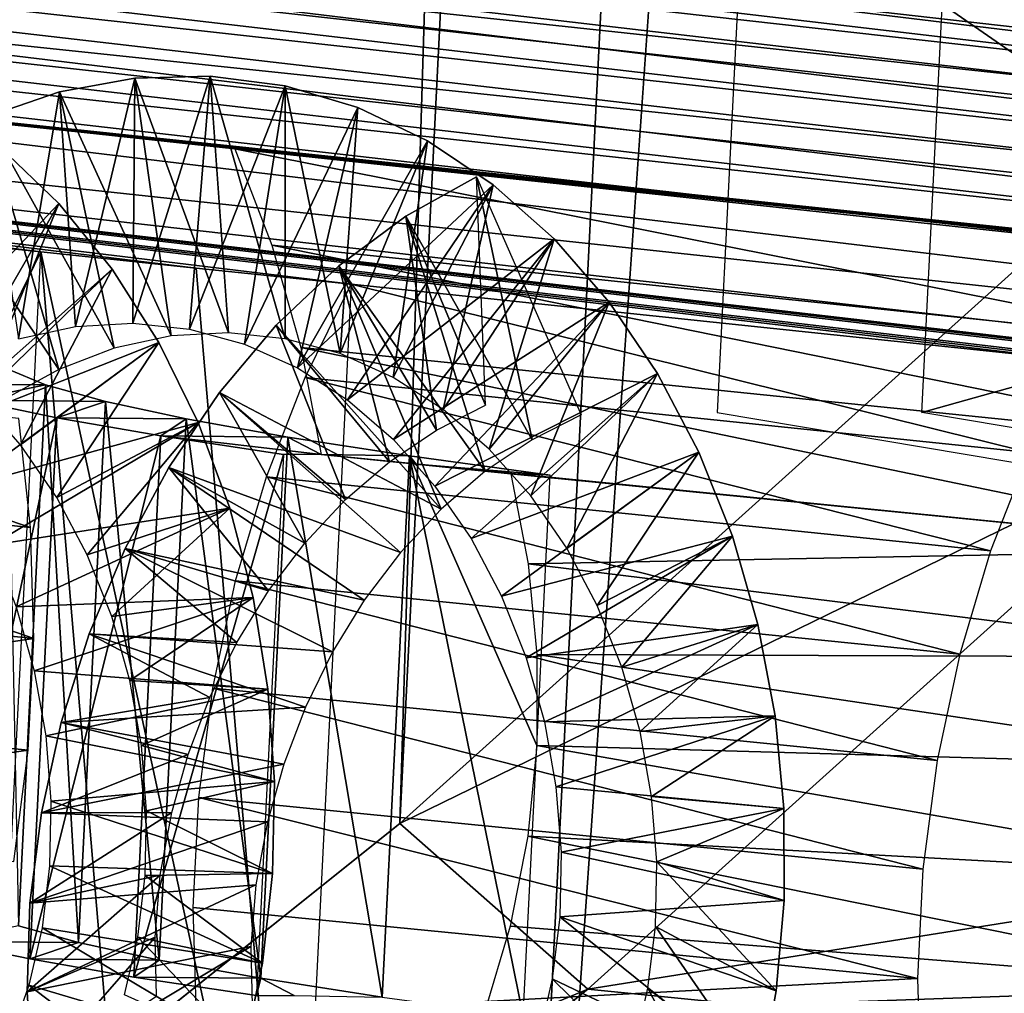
# Model space of a CAD drawing. Header units: millimetres. Extents: x -99 to 221, y -61 to 39.
# Tile 417 of 656: x 196.18 to 198.91, y -53.02 to -50.33. Entities that reach past the tile are written whole.
import ezdxf

# ---------------------------------------------------------------- set-up
doc = ezdxf.new("R2010")
doc.units = ezdxf.units.MM
doc.header["$LTSCALE"] = 33.374815
for name, color, linetype in [('122', 7, 'CONTINUOUS'), ('123', 7, 'CONTINUOUS'), ('126', 7, 'CONTINUOUS'), ('128', 7, 'CONTINUOUS'), ('129', 7, 'CONTINUOUS'), ('130', 7, 'CONTINUOUS'), ('131', 7, 'CONTINUOUS'), ('133', 7, 'CONTINUOUS'), ('150', 7, 'CONTINUOUS'), ('33', 7, 'CONTINUOUS'), ('34', 7, 'CONTINUOUS'), ('36', 7, 'CONTINUOUS'), ('50', 7, 'CONTINUOUS'), ('85', 7, 'CONTINUOUS'), ('86', 7, 'CONTINUOUS')]:
    doc.layers.add(name, color=color, linetype=linetype)

msp = doc.modelspace()

# ---------------------------------------------------------------- linework, layer by layer
at = {"layer": '122', "color": 7, "linetype": 'Continuous'}
for points in [[(184.4275, -48.4444, -219.4162), (184.6606, -48.3515, -219.1923), (205.2551, -50.9006, -240.0365), (184.4275, -48.4444, -219.4162)], [(205.2551, -50.9006, -240.0365), (184.6606, -48.3515, -219.1923), (205.3605, -50.8552, -239.9356), (205.2551, -50.9006, -240.0365)], [(205.3605, -50.8552, -239.9356), (184.6606, -48.3515, -219.1923), (205.4671, -50.8185, -239.8327), (205.3605, -50.8552, -239.9356)], [(205.4671, -50.8185, -239.8327), (184.6606, -48.3515, -219.1923), (187.7356, -48.6732, -222.0303), (205.4671, -50.8185, -239.8327)], [(184.2012, -48.5728, -219.6296), (184.4275, -48.4444, -219.4162), (205.1514, -50.9545, -240.1348), (184.2012, -48.5728, -219.6296)], [(205.1514, -50.9545, -240.1348), (184.4275, -48.4444, -219.4162), (205.2551, -50.9006, -240.0365), (205.1514, -50.9545, -240.1348)], [(183.9849, -48.7351, -219.8296), (184.2012, -48.5728, -219.6296), (204.9504, -51.087, -240.3225), (183.9849, -48.7351, -219.8296)], [(205.0498, -51.0167, -240.2302), (184.2012, -48.5728, -219.6296), (205.1514, -50.9545, -240.1348), (205.0498, -51.0167, -240.2302)], [(204.9504, -51.087, -240.3225), (184.2012, -48.5728, -219.6296), (205.0498, -51.0167, -240.2302), (204.9504, -51.087, -240.3225)], [(205.5747, -50.7905, -239.7279), (205.4671, -50.8185, -239.8327), (187.7356, -48.6732, -222.0303), (205.5747, -50.7905, -239.7279)], [(205.5747, -50.7905, -239.7279), (187.7356, -48.6732, -222.0303), (201.9065, -50.3501, -236.0597), (205.5747, -50.7905, -239.7279)], [(198.1891, -49.9039, -232.3424), (201.9065, -50.3501, -236.0597), (187.7356, -48.6732, -222.0303), (198.1891, -49.9039, -232.3424)], [(183.7812, -48.9294, -220.014), (183.9849, -48.7351, -219.8296), (204.7603, -51.2508, -240.4963), (183.7812, -48.9294, -220.014)], [(204.7603, -51.2508, -240.4963), (183.9849, -48.7351, -219.8296), (204.8538, -51.1651, -240.4113), (204.7603, -51.2508, -240.4963)], [(204.8538, -51.1651, -240.4113), (183.9849, -48.7351, -219.8296), (204.9504, -51.087, -240.3225), (204.8538, -51.1651, -240.4113)], [(183.5926, -49.153, -220.1802), (183.7812, -48.9294, -220.014), (204.5836, -51.4437, -240.6537), (183.5926, -49.153, -220.1802)], [(204.5836, -51.4437, -240.6537), (183.7812, -48.9294, -220.014), (204.6701, -51.3438, -240.5772), (204.5836, -51.4437, -240.6537)], [(204.6701, -51.3438, -240.5772), (183.7812, -48.9294, -220.014), (204.7603, -51.2508, -240.4963), (204.6701, -51.3438, -240.5772)], [(183.4216, -49.4032, -220.3262), (183.5926, -49.153, -220.1802), (204.4228, -51.663, -240.7926), (183.4216, -49.4032, -220.3262)], [(204.4228, -51.663, -240.7926), (183.5926, -49.153, -220.1802), (204.5011, -51.5502, -240.7256), (204.4228, -51.663, -240.7926)], [(204.5011, -51.5502, -240.7256), (183.5926, -49.153, -220.1802), (204.5836, -51.4437, -240.6537), (204.5011, -51.5502, -240.7256)], [(204.3491, -51.7816, -240.8544), (183.4216, -49.4032, -220.3262), (204.4228, -51.663, -240.7926), (204.3491, -51.7816, -240.8544)], [(183.4216, -49.4032, -220.3262), (204.3491, -51.7816, -240.8544), (202.8214, -51.6584, -239.4053), (183.4216, -49.4032, -220.3262)], [(201.9634, -51.5684, -238.571), (183.4216, -49.4032, -220.3262), (202.3928, -51.6135, -238.9886), (201.9634, -51.5684, -238.571)], [(183.4216, -49.4032, -220.3262), (201.9634, -51.5684, -238.571), (199.9614, -51.3584, -236.6243), (183.4216, -49.4032, -220.3262)], [(202.3928, -51.6135, -238.9886), (183.4216, -49.4032, -220.3262), (202.8214, -51.6584, -239.4053), (202.3928, -51.6135, -238.9886)], [(199.1034, -51.2685, -235.79), (183.4216, -49.4032, -220.3262), (199.5328, -51.3135, -236.2076), (199.1034, -51.2685, -235.79)], [(183.4216, -49.4032, -220.3262), (199.1034, -51.2685, -235.79), (197.1014, -51.0586, -233.8433), (183.4216, -49.4032, -220.3262)], [(199.5328, -51.3135, -236.2076), (183.4216, -49.4032, -220.3262), (199.9614, -51.3584, -236.6243), (199.5328, -51.3135, -236.2076)], [(196.2434, -50.9687, -233.009), (183.4216, -49.4032, -220.3262), (196.6728, -51.0137, -233.4266), (196.2434, -50.9687, -233.009)], [(183.4216, -49.4032, -220.3262), (196.2434, -50.9687, -233.009), (193.5264, -50.6841, -230.3671), (183.4216, -49.4032, -220.3262)], [(196.6728, -51.0137, -233.4266), (183.4216, -49.4032, -220.3262), (197.1014, -51.0586, -233.8433), (196.6728, -51.0137, -233.4266)], [(196.2434, -50.9687, -233.009), (196.1161, -51.2277, -233.1105), (193.5264, -50.6841, -230.3671), (196.2434, -50.9687, -233.009)], [(197.1014, -51.0586, -233.8433), (198.9763, -51.5239, -235.8916), (196.9742, -51.3166, -233.9448), (197.1014, -51.0586, -233.8433)], [(199.1034, -51.2685, -235.79), (198.9763, -51.5239, -235.8916), (197.1014, -51.0586, -233.8433), (199.1034, -51.2685, -235.79)], [(196.9742, -51.3166, -233.9448), (198.8694, -51.796, -235.9713), (196.8671, -51.591, -234.0244), (196.9742, -51.3166, -233.9448)], [(198.9763, -51.5239, -235.8916), (198.8694, -51.796, -235.9713), (196.9742, -51.3166, -233.9448), (198.9763, -51.5239, -235.8916)], [(196.8671, -51.591, -234.0244), (198.7842, -52.0811, -236.028), (196.7818, -51.8784, -234.081), (196.8671, -51.591, -234.0244)], [(198.8694, -51.796, -235.9713), (198.7842, -52.0811, -236.028), (196.8671, -51.591, -234.0244), (198.8694, -51.796, -235.9713)], [(196.7818, -51.8784, -234.081), (198.7216, -52.3757, -236.0612), (196.7191, -52.1751, -234.114), (196.7818, -51.8784, -234.081)], [(198.7842, -52.0811, -236.028), (198.7216, -52.3757, -236.0612), (196.7818, -51.8784, -234.081), (198.7842, -52.0811, -236.028)], [(196.7191, -52.1751, -234.114), (198.6825, -52.676, -236.0702), (196.6799, -52.4776, -234.123), (196.7191, -52.1751, -234.114)], [(198.7216, -52.3757, -236.0612), (198.6825, -52.676, -236.0702), (196.7191, -52.1751, -234.114), (198.7216, -52.3757, -236.0612)], [(196.6799, -52.4776, -234.123), (198.6674, -52.9783, -236.0551), (196.6647, -52.7819, -234.1078), (196.6799, -52.4776, -234.123)], [(198.6825, -52.676, -236.0702), (198.6674, -52.9783, -236.0551), (196.6799, -52.4776, -234.123), (198.6825, -52.676, -236.0702)], [(196.6647, -52.7819, -234.1078), (198.6674, -52.9783, -236.0551), (196.6737, -53.0843, -234.0686), (196.6647, -52.7819, -234.1078)], [(198.6674, -52.9783, -236.0551), (198.6765, -53.2786, -236.0161), (196.6737, -53.0843, -234.0686), (198.6674, -52.9783, -236.0551)]]:
    msp.add_3dface(points, dxfattribs=at)
at = {"layer": '123', "color": 7, "linetype": 'Continuous'}
for points in [[(186.2421, -48.7351, -217.5725), (186.4264, -48.9294, -217.3687), (206.8238, -51.1651, -238.4414), (186.2421, -48.7351, -217.5725)], [(194.0646, -49.607, -225.6451), (186.2421, -48.7351, -217.5725), (206.735, -51.087, -238.538), (194.0646, -49.607, -225.6451)], [(206.735, -51.087, -238.538), (186.2421, -48.7351, -217.5725), (206.8238, -51.1651, -238.4414), (206.735, -51.087, -238.538)], [(206.9088, -51.2508, -238.3478), (186.4264, -48.9294, -217.3687), (206.9896, -51.3438, -238.2576), (206.9088, -51.2508, -238.3478)], [(206.8238, -51.1651, -238.4414), (186.4264, -48.9294, -217.3687), (206.9088, -51.2508, -238.3478), (206.8238, -51.1651, -238.4414)], [(186.4264, -48.9294, -217.3687), (186.5926, -49.153, -217.1802), (206.9896, -51.3438, -238.2576), (186.4264, -48.9294, -217.3687)], [(206.9896, -51.3438, -238.2576), (186.5926, -49.153, -217.1802), (207.0662, -51.4437, -238.1711), (206.9896, -51.3438, -238.2576)], [(207.0662, -51.4437, -238.1711), (186.5926, -49.153, -217.1802), (207.138, -51.5502, -238.0886), (207.0662, -51.4437, -238.1711)], [(186.5926, -49.153, -217.1802), (186.7386, -49.4032, -217.0092), (207.138, -51.5502, -238.0886), (186.5926, -49.153, -217.1802)], [(207.138, -51.5502, -238.0886), (186.7386, -49.4032, -217.0092), (207.205, -51.663, -238.0104), (207.138, -51.5502, -238.0886)], [(207.205, -51.663, -238.0104), (186.7386, -49.4032, -217.0092), (207.2668, -51.7816, -237.9367), (207.205, -51.663, -238.0104)], [(207.2668, -51.7816, -237.9367), (186.7386, -49.4032, -217.0092), (193.8594, -50.3698, -224.111), (207.2668, -51.7816, -237.9367)], [(206.6427, -51.0167, -238.6373), (194.0646, -49.607, -225.6451), (206.735, -51.087, -238.538), (206.6427, -51.0167, -238.6373)], [(195.1713, -49.6386, -227.091), (194.0646, -49.607, -225.6451), (206.6427, -51.0167, -238.6373), (195.1713, -49.6386, -227.091)], [(206.5472, -50.9545, -238.739), (195.1713, -49.6386, -227.091), (206.6427, -51.0167, -238.6373), (206.5472, -50.9545, -238.739)], [(196.3307, -49.6983, -228.6068), (195.1713, -49.6386, -227.091), (206.5472, -50.9545, -238.739), (196.3307, -49.6983, -228.6068)], [(206.4489, -50.9006, -238.8427), (196.3307, -49.6983, -228.6068), (206.5472, -50.9545, -238.739), (206.4489, -50.9006, -238.8427)], [(206.3481, -50.8552, -238.9481), (196.3307, -49.6983, -228.6068), (206.4489, -50.9006, -238.8427), (206.3481, -50.8552, -238.9481)], [(197.5295, -49.7868, -230.1746), (196.3307, -49.6983, -228.6068), (206.3481, -50.8552, -238.9481), (197.5295, -49.7868, -230.1746)], [(198.7548, -49.9039, -231.7767), (197.5295, -49.7868, -230.1746), (202.4722, -50.3501, -235.4941), (198.7548, -49.9039, -231.7767)], [(202.4722, -50.3501, -235.4941), (197.5295, -49.7868, -230.1746), (206.1404, -50.7905, -239.1622), (202.4722, -50.3501, -235.4941)], [(206.1404, -50.7905, -239.1622), (197.5295, -49.7868, -230.1746), (206.2451, -50.8185, -239.0547), (206.1404, -50.7905, -239.1622)], [(206.2451, -50.8185, -239.0547), (197.5295, -49.7868, -230.1746), (206.3481, -50.8552, -238.9481), (206.2451, -50.8185, -239.0547)], [(193.8594, -50.3698, -224.111), (194.2769, -50.4147, -224.5404), (207.2668, -51.7816, -237.9367), (193.8594, -50.3698, -224.111)], [(194.2769, -50.4147, -224.5404), (194.6937, -50.4596, -224.969), (207.2668, -51.7816, -237.9367), (194.2769, -50.4147, -224.5404)], [(194.6937, -50.4596, -224.969), (195.9452, -50.5943, -226.256), (207.2668, -51.7816, -237.9367), (194.6937, -50.4596, -224.969)], [(196.3627, -50.6393, -226.6854), (207.2668, -51.7816, -237.9367), (195.9452, -50.5943, -226.256), (196.3627, -50.6393, -226.6854)], [(196.7795, -50.6841, -227.114), (207.2668, -51.7816, -237.9367), (196.3627, -50.6393, -226.6854), (196.7795, -50.6841, -227.114)], [(196.8821, -50.9504, -226.9847), (199.5229, -51.2277, -229.7037), (196.7795, -50.6841, -227.114), (196.8821, -50.9504, -226.9847)], [(199.4214, -50.9687, -229.831), (207.2668, -51.7816, -237.9367), (196.7795, -50.6841, -227.114), (199.4214, -50.9687, -229.831)], [(199.5229, -51.2277, -229.7037), (199.4214, -50.9687, -229.831), (196.7795, -50.6841, -227.114), (199.5229, -51.2277, -229.7037)], [(199.6024, -51.5031, -229.5966), (199.5229, -51.2277, -229.7037), (196.8821, -50.9504, -226.9847), (199.6024, -51.5031, -229.5966)], [(196.9621, -51.2332, -226.8764), (199.6024, -51.5031, -229.5966), (196.8821, -50.9504, -226.9847), (196.9621, -51.2332, -226.8764)], [(199.659, -51.7915, -229.5112), (199.6024, -51.5031, -229.5966), (196.9621, -51.2332, -226.8764), (199.659, -51.7915, -229.5112)], [(197.0185, -51.5291, -226.7905), (199.659, -51.7915, -229.5112), (196.9621, -51.2332, -226.8764), (197.0185, -51.5291, -226.7905)], [(196.1822, -51.4295, -225.9355), (194.9305, -51.2992, -224.6483), (196.2149, -51.731, -225.8726), (196.1822, -51.4295, -225.9355)], [(194.9305, -51.2992, -224.6483), (194.9631, -51.6021, -224.5853), (196.2149, -51.731, -225.8726), (194.9305, -51.2992, -224.6483)], [(197.0185, -51.5291, -226.7905), (197.2807, -51.5557, -227.0605), (199.659, -51.7915, -229.5112), (197.0185, -51.5291, -226.7905)], [(197.5426, -51.5822, -227.3301), (199.659, -51.7915, -229.5112), (197.2807, -51.5557, -227.0605), (197.5426, -51.5822, -227.3301)], [(197.5909, -51.8313, -227.2982), (199.659, -51.7915, -229.5112), (197.5426, -51.5822, -227.3301), (197.5909, -51.8313, -227.2982)], [(196.2149, -51.731, -225.8726), (194.9631, -51.6021, -224.5853), (196.2236, -52.0381, -225.8332), (196.2149, -51.731, -225.8726)], [(194.9631, -51.6021, -224.5853), (194.9718, -51.9105, -224.5459), (196.2236, -52.0381, -225.8332), (194.9631, -51.6021, -224.5853)], [(199.692, -52.0892, -229.4485), (199.659, -51.7915, -229.5112), (197.5909, -51.8313, -227.2982), (199.692, -52.0892, -229.4485)], [(197.6147, -52.0824, -227.274), (199.692, -52.0892, -229.4485), (197.5909, -51.8313, -227.2982), (197.6147, -52.0824, -227.274)], [(194.9718, -51.9105, -224.5459), (194.9563, -52.2209, -224.5304), (196.2236, -52.0381, -225.8332), (194.9718, -51.9105, -224.5459)], [(196.2236, -52.0381, -225.8332), (194.9563, -52.2209, -224.5304), (196.2081, -52.3471, -225.8178), (196.2236, -52.0381, -225.8332)], [(197.6143, -52.3341, -227.2575), (199.7009, -52.3925, -229.4093), (197.6147, -52.0824, -227.274), (197.6143, -52.3341, -227.2575)], [(199.7009, -52.3925, -229.4093), (199.692, -52.0892, -229.4485), (197.6147, -52.0824, -227.274), (199.7009, -52.3925, -229.4093)], [(194.9563, -52.2209, -224.5304), (194.9168, -52.5293, -224.539), (196.2081, -52.3471, -225.8178), (194.9563, -52.2209, -224.5304)], [(196.2081, -52.3471, -225.8178), (194.9168, -52.5293, -224.539), (196.1688, -52.6542, -225.8265), (196.2081, -52.3471, -225.8178)], [(197.5896, -52.5849, -227.2489), (199.6856, -52.6977, -229.394), (197.6143, -52.3341, -227.2575), (197.5896, -52.5849, -227.2489)], [(199.6856, -52.6977, -229.394), (199.7009, -52.3925, -229.4093), (197.6143, -52.3341, -227.2575), (199.6856, -52.6977, -229.394)], [(197.5408, -52.8336, -227.2481), (199.6464, -53.0011, -229.4029), (197.5896, -52.5849, -227.2489), (197.5408, -52.8336, -227.2481)], [(199.6464, -53.0011, -229.4029), (199.6856, -52.6977, -229.394), (197.5896, -52.5849, -227.2489), (199.6464, -53.0011, -229.4029)], [(197.4678, -53.0785, -227.2553), (199.6464, -53.0011, -229.4029), (197.5408, -52.8336, -227.2481), (197.4678, -53.0785, -227.2553)], [(199.5837, -53.2988, -229.4358), (199.6464, -53.0011, -229.4029), (197.4678, -53.0785, -227.2553), (199.5837, -53.2988, -229.4358)]]:
    msp.add_3dface(points, dxfattribs=at)
at = {"layer": '126', "color": 7, "linetype": 'Continuous'}
for points in [[(201.0865, -51.9124, -235.2397), (198.1891, -49.9039, -232.3424), (198.1137, -51.4128, -232.267), (201.0865, -51.9124, -235.2397)], [(201.9065, -50.3501, -236.0597), (198.1891, -49.9039, -232.3424), (201.0865, -51.9124, -235.2397), (201.9065, -50.3501, -236.0597)]]:
    msp.add_3dface(points, dxfattribs=at)
at = {"layer": '128', "color": 7, "linetype": 'Continuous'}
for points in [[(198.7548, -49.9039, -231.7767), (202.4722, -50.3501, -235.4941), (198.6794, -51.4128, -231.7013), (198.7548, -49.9039, -231.7767)], [(198.6794, -51.4128, -231.7013), (202.4722, -50.3501, -235.4941), (201.6532, -51.9125, -234.6751), (198.6794, -51.4128, -231.7013)]]:
    msp.add_3dface(points, dxfattribs=at)
at = {"layer": '129', "color": 7, "linetype": 'Continuous'}
for points in [[(196.1816, -52.8325, -223.6198), (195.9788, -52.8756, -224.6837), (196.347, -52.8787, -224.3792), (196.1816, -52.8325, -223.6198)], [(195.9788, -52.8756, -224.6837), (196.213, -52.9239, -225.4164), (196.347, -52.8787, -224.3792), (195.9788, -52.8756, -224.6837)], [(196.347, -52.8787, -224.3792), (196.213, -52.9239, -225.4164), (196.5707, -52.9271, -225.1233), (196.347, -52.8787, -224.3792)], [(196.213, -52.9239, -225.4164), (196.5005, -52.9739, -226.1298), (196.5707, -52.9271, -225.1233), (196.213, -52.9239, -225.4164)], [(196.5707, -52.9271, -225.1233), (196.5005, -52.9739, -226.1298), (196.8515, -52.9774, -225.8477), (196.5707, -52.9271, -225.1233)], [(196.5005, -52.9739, -226.1298), (196.8396, -53.0253, -226.8199), (196.8515, -52.9774, -225.8477), (196.5005, -52.9739, -226.1298)], [(196.8396, -53.0253, -226.8199), (196.9437, -53.0253, -226.7157), (196.8515, -52.9774, -225.8477), (196.8396, -53.0253, -226.8199)], [(196.8515, -52.9774, -225.8477), (196.9437, -53.0253, -226.7157), (197.1875, -53.0292, -226.5481), (196.8515, -52.9774, -225.8477)]]:
    msp.add_3dface(points, dxfattribs=at)
at = {"layer": '130', "color": 7, "linetype": 'Continuous'}
for points in [[(196.1504, -51.2925, -222.9246), (196.2564, -51.3363, -223.6946), (195.8739, -51.3329, -224.0104), (196.1504, -51.2925, -222.9246)], [(195.8739, -51.3329, -224.0104), (196.2564, -51.3363, -223.6946), (196.0535, -51.3793, -224.7585), (195.8739, -51.3329, -224.0104)], [(196.2564, -51.3363, -223.6946), (196.4218, -51.3825, -224.454), (196.0535, -51.3793, -224.7585), (196.2564, -51.3363, -223.6946)], [(196.0535, -51.3793, -224.7585), (196.4218, -51.3825, -224.454), (196.2878, -51.4276, -225.4912), (196.0535, -51.3793, -224.7585)], [(196.4218, -51.3825, -224.454), (196.6455, -51.4309, -225.1981), (196.2878, -51.4276, -225.4912), (196.4218, -51.3825, -224.454)], [(196.2878, -51.4276, -225.4912), (196.6455, -51.4309, -225.1981), (196.5752, -51.4776, -226.2046), (196.2878, -51.4276, -225.4912)], [(196.6455, -51.4309, -225.1981), (196.9262, -51.4811, -225.9225), (196.5752, -51.4776, -226.2046), (196.6455, -51.4309, -225.1981)], [(196.5752, -51.4776, -226.2046), (197.0185, -51.5291, -226.7905), (196.9144, -51.5291, -226.8946), (196.5752, -51.4776, -226.2046)], [(196.9262, -51.4811, -225.9225), (197.0185, -51.5291, -226.7905), (196.5752, -51.4776, -226.2046), (196.9262, -51.4811, -225.9225)], [(197.2623, -51.5329, -226.6228), (197.0185, -51.5291, -226.7905), (196.9262, -51.4811, -225.9225), (197.2623, -51.5329, -226.6228)], [(197.2807, -51.5557, -227.0605), (197.0185, -51.5291, -226.7905), (197.2623, -51.5329, -226.6228), (197.2807, -51.5557, -227.0605)], [(197.6517, -51.5859, -227.2949), (197.2807, -51.5557, -227.0605), (197.2623, -51.5329, -226.6228), (197.6517, -51.5859, -227.2949)], [(197.5426, -51.5822, -227.3301), (197.2807, -51.5557, -227.0605), (197.6517, -51.5859, -227.2949), (197.5426, -51.5822, -227.3301)]]:
    msp.add_3dface(points, dxfattribs=at)
at = {"layer": '131', "color": 7, "linetype": 'Continuous'}
for points in [[(195.9788, -52.8756, -224.6837), (196.0535, -51.3793, -224.7585), (196.2878, -51.4276, -225.4912), (195.9788, -52.8756, -224.6837)], [(196.213, -52.9239, -225.4164), (195.9788, -52.8756, -224.6837), (196.2878, -51.4276, -225.4912), (196.213, -52.9239, -225.4164)], [(196.213, -52.9239, -225.4164), (196.2878, -51.4276, -225.4912), (196.5752, -51.4776, -226.2046), (196.213, -52.9239, -225.4164)], [(196.5005, -52.9739, -226.1298), (196.213, -52.9239, -225.4164), (196.5752, -51.4776, -226.2046), (196.5005, -52.9739, -226.1298)], [(196.5005, -52.9739, -226.1298), (196.5752, -51.4776, -226.2046), (196.9144, -51.5291, -226.8946), (196.5005, -52.9739, -226.1298)], [(196.8396, -53.0253, -226.8199), (196.5005, -52.9739, -226.1298), (196.9144, -51.5291, -226.8946), (196.8396, -53.0253, -226.8199)]]:
    msp.add_3dface(points, dxfattribs=at)
at = {"layer": '133', "color": 7, "linetype": 'Continuous'}
for points in [[(196.1816, -52.8325, -223.6198), (196.2564, -51.3363, -223.6946), (196.1504, -51.2925, -222.9246), (196.1816, -52.8325, -223.6198)], [(196.1816, -52.8325, -223.6198), (196.347, -52.8787, -224.3792), (196.2564, -51.3363, -223.6946), (196.1816, -52.8325, -223.6198)], [(196.347, -52.8787, -224.3792), (196.4218, -51.3825, -224.454), (196.2564, -51.3363, -223.6946), (196.347, -52.8787, -224.3792)], [(196.347, -52.8787, -224.3792), (196.5707, -52.9271, -225.1233), (196.4218, -51.3825, -224.454), (196.347, -52.8787, -224.3792)], [(196.5707, -52.9271, -225.1233), (196.6455, -51.4309, -225.1981), (196.4218, -51.3825, -224.454), (196.5707, -52.9271, -225.1233)], [(196.5707, -52.9271, -225.1233), (196.8515, -52.9774, -225.8477), (196.6455, -51.4309, -225.1981), (196.5707, -52.9271, -225.1233)], [(196.8515, -52.9774, -225.8477), (196.9262, -51.4811, -225.9225), (196.6455, -51.4309, -225.1981), (196.8515, -52.9774, -225.8477)], [(196.8515, -52.9774, -225.8477), (197.1875, -53.0292, -226.5481), (196.9262, -51.4811, -225.9225), (196.8515, -52.9774, -225.8477)], [(197.1875, -53.0292, -226.5481), (197.2623, -51.5329, -226.6228), (196.9262, -51.4811, -225.9225), (197.1875, -53.0292, -226.5481)], [(197.1875, -53.0292, -226.5481), (197.5769, -53.0822, -227.2201), (197.2623, -51.5329, -226.6228), (197.1875, -53.0292, -226.5481)], [(197.2623, -51.5329, -226.6228), (197.5769, -53.0822, -227.2201), (197.6143, -52.3341, -227.2575), (197.2623, -51.5329, -226.6228)], [(197.6517, -51.5859, -227.2949), (197.2623, -51.5329, -226.6228), (197.6143, -52.3341, -227.2575), (197.6517, -51.5859, -227.2949)]]:
    msp.add_3dface(points, dxfattribs=at)
at = {"layer": '150', "color": 7, "linetype": 'Continuous'}
for points in [[(196.5155, -54.1612, -233.2693), (196.0858, -54.1215, -232.8514), (196.2434, -50.9687, -233.009), (196.5155, -54.1612, -233.2693)], [(196.2434, -50.9687, -233.009), (196.6728, -51.0137, -233.4266), (196.9444, -54.2008, -233.6863), (196.2434, -50.9687, -233.009)], [(196.9444, -54.2008, -233.6863), (196.5155, -54.1612, -233.2693), (196.2434, -50.9687, -233.009), (196.9444, -54.2008, -233.6863)], [(197.1014, -51.0586, -233.8433), (196.9444, -54.2008, -233.6863), (196.6728, -51.0137, -233.4266), (197.1014, -51.0586, -233.8433)]]:
    msp.add_3dface(points, dxfattribs=at)
at = {"layer": '33', "color": 5, "linetype": 'Continuous', "true_color": 0x0303ff}
for points in [[(198.4073, 36.1419, -212.6153), (193.6646, -58.7521, -207.8727), (194.2771, -22.8143, -210.8524), (198.4073, 36.1419, -212.6153)], [(200.2358, 35.3009, -210.7027), (193.6646, -58.7521, -207.8727), (198.4073, 36.1419, -212.6153), (200.2358, 35.3009, -210.7027)], [(195.5772, -57.9111, -206.0442), (193.6646, -58.7521, -207.8727), (200.2358, 35.3009, -210.7027), (195.5772, -57.9111, -206.0442)], [(202.0207, 34.3131, -208.819), (195.5772, -57.9111, -206.0442), (200.2358, 35.3009, -210.7027), (202.0207, 34.3131, -208.819)], [(197.4609, -56.9233, -204.2592), (195.5772, -57.9111, -206.0442), (202.0207, 34.3131, -208.819), (197.4609, -56.9233, -204.2592)], [(203.7563, 33.1819, -206.9705), (197.4609, -56.9233, -204.2592), (202.0207, 34.3131, -208.819), (203.7563, 33.1819, -206.9705)], [(199.3095, -55.7921, -202.5237), (197.4609, -56.9233, -204.2592), (203.7563, 33.1819, -206.9705), (199.3095, -55.7921, -202.5237)]]:
    msp.add_3dface(points, dxfattribs=at)
at = {"layer": '34', "color": 5, "linetype": 'Continuous', "true_color": 0x0303ff}
for points in [[(196.378, 34.8772, -203.1763), (194.593, 35.8649, -205.0599), (191.8181, -56.3593, -198.6164), (196.378, 34.8772, -203.1763)], [(193.6667, -55.2281, -196.8809), (196.378, 34.8772, -203.1763), (191.8181, -56.3593, -198.6164), (193.6667, -55.2281, -196.8809)], [(198.1135, 33.7459, -201.3277), (196.378, 34.8772, -203.1763), (193.6667, -55.2281, -196.8809), (198.1135, 33.7459, -201.3277)], [(195.4746, -53.9568, -195.2001), (198.1135, 33.7459, -201.3277), (193.6667, -55.2281, -196.8809), (195.4746, -53.9568, -195.2001)], [(199.7943, 32.4747, -199.5198), (198.1135, 33.7459, -201.3277), (195.4746, -53.9568, -195.2001), (199.7943, 32.4747, -199.5198)], [(197.236, -52.5496, -193.5794), (199.7943, 32.4747, -199.5198), (195.4746, -53.9568, -195.2001), (197.236, -52.5496, -193.5794)], [(201.415, 31.0675, -197.7584), (199.7943, 32.4747, -199.5198), (197.236, -52.5496, -193.5794), (201.415, 31.0675, -197.7584)], [(198.9454, -51.0108, -192.0238), (201.415, 31.0675, -197.7584), (197.236, -52.5496, -193.5794), (198.9454, -51.0108, -192.0238)]]:
    msp.add_3dface(points, dxfattribs=at)
at = {"layer": '36', "color": 5, "linetype": 'Continuous', "true_color": 0x0303ff}
for points in [[(199.4823, -51.4529, -192.1516), (197.7556, -53.0072, -193.7229), (204.4197, -51.9464, -197.089), (199.4823, -51.4529, -192.1516)], [(204.4197, -51.9464, -197.089), (197.7556, -53.0072, -193.7229), (202.6931, -53.5007, -198.6603), (204.4197, -51.9464, -197.089)], [(197.7556, -53.0072, -193.7229), (195.9765, -54.4286, -195.36), (202.6931, -53.5007, -198.6603), (197.7556, -53.0072, -193.7229)]]:
    msp.add_3dface(points, dxfattribs=at)
at = {"layer": '50', "color": 5, "linetype": 'Continuous', "true_color": 0x0303ff}
for points in [[(198.9454, -51.0108, -192.0238), (197.236, -52.5496, -193.5794), (199.4823, -51.4529, -192.1516), (198.9454, -51.0108, -192.0238)], [(197.236, -52.5496, -193.5794), (197.7556, -53.0072, -193.7229), (199.4823, -51.4529, -192.1516), (197.236, -52.5496, -193.5794)], [(197.236, -52.5496, -193.5794), (195.4746, -53.9568, -195.2001), (197.7556, -53.0072, -193.7229), (197.236, -52.5496, -193.5794)], [(195.4746, -53.9568, -195.2001), (195.9765, -54.4286, -195.36), (197.7556, -53.0072, -193.7229), (195.4746, -53.9568, -195.2001)]]:
    msp.add_3dface(points, dxfattribs=at)
at = {"layer": '85', "linetype": 'Continuous'}
for points in [[(196.5029, -50.4882, -230.3608), (196.2946, -50.5264, -230.5065), (196.3392, -51.1749, -230.1715), (196.5029, -50.4882, -230.3608)], [(196.4975, -51.1661, -230.0784), (196.5029, -50.4882, -230.3608), (196.3392, -51.1749, -230.1715), (196.4975, -51.1661, -230.0784)], [(196.7118, -50.4827, -230.2111), (196.5029, -50.4882, -230.3608), (196.4975, -51.1661, -230.0784), (196.7118, -50.4827, -230.2111)], [(196.654, -51.1826, -229.9845), (196.7118, -50.4827, -230.2111), (196.4975, -51.1661, -230.0784), (196.654, -51.1826, -229.9845)], [(196.9184, -50.5102, -230.0606), (196.7118, -50.4827, -230.2111), (196.654, -51.1826, -229.9845), (196.9184, -50.5102, -230.0606)], [(196.2946, -50.5264, -230.5065), (196.09, -50.5967, -230.6453), (196.1815, -51.209, -230.2612), (196.2946, -50.5264, -230.5065)], [(196.3392, -51.1749, -230.1715), (196.2946, -50.5264, -230.5065), (196.1815, -51.209, -230.2612), (196.3392, -51.1749, -230.1715)], [(196.8066, -51.2239, -229.8919), (196.9184, -50.5102, -230.0606), (196.654, -51.1826, -229.9845), (196.8066, -51.2239, -229.8919)], [(197.1195, -50.5701, -229.9122), (196.9184, -50.5102, -230.0606), (196.8066, -51.2239, -229.8919), (197.1195, -50.5701, -229.9122)], [(196.9533, -51.2895, -229.8029), (197.1195, -50.5701, -229.9122), (196.8066, -51.2239, -229.8919), (196.9533, -51.2895, -229.8029)], [(197.3124, -50.6616, -229.7689), (197.1195, -50.5701, -229.9122), (196.9533, -51.2895, -229.8029), (197.3124, -50.6616, -229.7689)], [(197.4941, -50.7831, -229.6338), (197.3124, -50.6616, -229.7689), (196.9533, -51.2895, -229.8029), (197.4941, -50.7831, -229.6338)], [(196.2931, -50.8352, -228.0683), (196.129, -50.6787, -228.1893), (195.8083, -51.3473, -228.2355), (196.2931, -50.8352, -228.0683)], [(197.448, -50.7613, -232.0909), (197.2523, -50.8702, -232.217), (197.4729, -51.3931, -231.7369), (197.448, -50.7613, -232.0909)], [(197.0912, -51.378, -229.7204), (197.4941, -50.7831, -229.6338), (196.9533, -51.2895, -229.8029), (197.0912, -51.378, -229.7204)], [(197.6623, -50.9326, -229.5095), (197.4941, -50.7831, -229.6338), (197.0912, -51.378, -229.7204), (197.6623, -50.9326, -229.5095)], [(195.9227, -51.4761, -228.1724), (196.2931, -50.8352, -228.0683), (195.8083, -51.3473, -228.2355), (195.9227, -51.4761, -228.1724)], [(196.4407, -51.0164, -227.9614), (196.2931, -50.8352, -228.0683), (195.9227, -51.4761, -228.1724), (196.4407, -51.0164, -227.9614)], [(197.2523, -50.8702, -232.217), (197.0668, -51.0076, -232.33), (197.3372, -51.4617, -231.8071), (197.2523, -50.8702, -232.217)], [(197.4729, -51.3931, -231.7369), (197.2523, -50.8702, -232.217), (197.3372, -51.4617, -231.8071), (197.4729, -51.3931, -231.7369)], [(197.2186, -51.4879, -229.6464), (197.6623, -50.9326, -229.5095), (197.0912, -51.378, -229.7204), (197.2186, -51.4879, -229.6464)], [(197.8144, -51.1077, -229.3986), (197.6623, -50.9326, -229.5095), (197.2186, -51.4879, -229.6464), (197.8144, -51.1077, -229.3986)], [(196.5696, -51.2195, -227.8708), (196.4407, -51.0164, -227.9614), (195.9227, -51.4761, -228.1724), (196.5696, -51.2195, -227.8708)], [(197.0668, -51.0076, -232.33), (196.8941, -51.1712, -232.4275), (197.2075, -51.549, -231.8692), (197.0668, -51.0076, -232.33)], [(197.3372, -51.4617, -231.8071), (197.0668, -51.0076, -232.33), (197.2075, -51.549, -231.8692), (197.3372, -51.4617, -231.8071)], [(197.3331, -51.6167, -229.5833), (197.8144, -51.1077, -229.3986), (197.2186, -51.4879, -229.6464), (197.3331, -51.6167, -229.5833)], [(197.9484, -51.3053, -229.3036), (197.8144, -51.1077, -229.3986), (197.3331, -51.6167, -229.5833), (197.9484, -51.3053, -229.3036)], [(196.8941, -51.1712, -232.4275), (196.7368, -51.3581, -232.5074), (197.0852, -51.6539, -231.9217), (196.8941, -51.1712, -232.4275)], [(197.2075, -51.549, -231.8692), (196.8941, -51.1712, -232.4275), (197.0852, -51.6539, -231.9217), (197.2075, -51.549, -231.8692)], [(196.0226, -51.6212, -228.1222), (196.5696, -51.2195, -227.8708), (195.9227, -51.4761, -228.1724), (196.0226, -51.6212, -228.1222)], [(196.6784, -51.441, -227.7987), (196.5696, -51.2195, -227.8708), (196.0226, -51.6212, -228.1222), (196.6784, -51.441, -227.7987)], [(197.433, -51.7617, -229.533), (197.9484, -51.3053, -229.3036), (197.3331, -51.6167, -229.5833), (197.433, -51.7617, -229.533)], [(198.0626, -51.5223, -229.2264), (197.9484, -51.3053, -229.3036), (197.433, -51.7617, -229.533), (198.0626, -51.5223, -229.2264)], [(196.7368, -51.3581, -232.5074), (196.5969, -51.5652, -232.5678), (196.9731, -51.7739, -231.9626), (196.7368, -51.3581, -232.5074)], [(197.0852, -51.6539, -231.9217), (196.7368, -51.3581, -232.5074), (196.9731, -51.7739, -231.9626), (197.0852, -51.6539, -231.9217)], [(196.107, -51.7802, -228.0862), (196.6784, -51.441, -227.7987), (196.0226, -51.6212, -228.1222), (196.107, -51.7802, -228.0862)], [(196.7655, -51.6772, -227.7468), (196.6784, -51.441, -227.7987), (196.107, -51.7802, -228.0862), (196.7655, -51.6772, -227.7468)], [(197.5174, -51.9206, -229.497), (198.0626, -51.5223, -229.2264), (197.433, -51.7617, -229.533), (197.5174, -51.9206, -229.497)], [(198.1555, -51.755, -229.169), (198.0626, -51.5223, -229.2264), (197.5174, -51.9206, -229.497), (198.1555, -51.755, -229.169)], [(196.5969, -51.5652, -232.5678), (196.4764, -51.7888, -232.6073), (196.8731, -51.9058, -231.9906), (196.5969, -51.5652, -232.5678)], [(196.9731, -51.7739, -231.9626), (196.5969, -51.5652, -232.5678), (196.8731, -51.9058, -231.9906), (196.9731, -51.7739, -231.9626)], [(196.1748, -51.9504, -228.0659), (196.7655, -51.6772, -227.7468), (196.107, -51.7802, -228.0862), (196.1748, -51.9504, -228.0659)], [(196.83, -51.9242, -227.7163), (196.7655, -51.6772, -227.7468), (196.1748, -51.9504, -228.0659), (196.83, -51.9242, -227.7163)], [(197.5854, -52.091, -229.4766), (198.1555, -51.755, -229.169), (197.5174, -51.9206, -229.497), (197.5854, -52.091, -229.4766)], [(198.226, -51.9996, -229.1328), (198.1555, -51.755, -229.169), (197.5854, -52.091, -229.4766), (198.226, -51.9996, -229.1328)], [(196.4764, -51.7888, -232.6073), (196.3768, -52.0251, -232.6245), (196.7854, -52.0487, -232.0052), (196.4764, -51.7888, -232.6073)], [(196.8731, -51.9058, -231.9906), (196.4764, -51.7888, -232.6073), (196.7854, -52.0487, -232.0052), (196.8731, -51.9058, -231.9906)], [(196.2249, -52.1274, -228.0625), (196.83, -51.9242, -227.7163), (196.1748, -51.9504, -228.0659), (196.2249, -52.1274, -228.0625)], [(196.8713, -52.1777, -227.7084), (196.83, -51.9242, -227.7163), (196.2249, -52.1274, -228.0625), (196.8713, -52.1777, -227.7084)], [(197.6356, -52.2684, -229.4732), (198.226, -51.9996, -229.1328), (197.5854, -52.091, -229.4766), (197.6356, -52.2684, -229.4732)], [(198.2734, -52.2518, -229.1189), (198.226, -51.9996, -229.1328), (197.6356, -52.2684, -229.4732), (198.2734, -52.2518, -229.1189)], [(196.3768, -52.0251, -232.6245), (196.2992, -52.2701, -232.6188), (196.7105, -52.201, -232.0053), (196.3768, -52.0251, -232.6245)], [(196.7854, -52.0487, -232.0052), (196.3768, -52.0251, -232.6245), (196.7105, -52.201, -232.0053), (196.7854, -52.0487, -232.0052)], [(196.2569, -52.3072, -228.0767), (196.8713, -52.1777, -227.7084), (196.2249, -52.1274, -228.0625), (196.2569, -52.3072, -228.0767)], [(196.8892, -52.4337, -227.7236), (196.8713, -52.1777, -227.7084), (196.2569, -52.3072, -228.0767), (196.8892, -52.4337, -227.7236)], [(196.7105, -52.201, -232.0053), (196.2992, -52.2701, -232.6188), (196.6502, -52.3591, -231.9904), (196.7105, -52.201, -232.0053)], [(196.2992, -52.2701, -232.6188), (196.2446, -52.5196, -232.5898), (196.6502, -52.3591, -231.9904), (196.2992, -52.2701, -232.6188)], [(197.6676, -52.4482, -229.4874), (198.2734, -52.2518, -229.1189), (197.6356, -52.2684, -229.4732), (197.6676, -52.4482, -229.4874)], [(198.2975, -52.5076, -229.1281), (198.2734, -52.2518, -229.1189), (197.6676, -52.4482, -229.4874), (198.2975, -52.5076, -229.1281)], [(196.2711, -52.4881, -228.1089), (196.8892, -52.4337, -227.7236), (196.2569, -52.3072, -228.0767), (196.2711, -52.4881, -228.1089)], [(196.6502, -52.3591, -231.9904), (196.2446, -52.5196, -232.5898), (196.6052, -52.5187, -231.9605), (196.6502, -52.3591, -231.9904)], [(196.8839, -52.6878, -227.7623), (196.8892, -52.4337, -227.7236), (196.2711, -52.4881, -228.1089), (196.8839, -52.6878, -227.7623)], [(197.6818, -52.6291, -229.5196), (198.2975, -52.5076, -229.1281), (197.6676, -52.4482, -229.4874), (197.6818, -52.6291, -229.5196)], [(196.2675, -52.6667, -228.1597), (196.8839, -52.6878, -227.7623), (196.2711, -52.4881, -228.1089), (196.2675, -52.6667, -228.1597)], [(196.2446, -52.5196, -232.5898), (196.2132, -52.7693, -232.5374), (196.6052, -52.5187, -231.9605), (196.2446, -52.5196, -232.5898)], [(196.6052, -52.5187, -231.9605), (196.2132, -52.7693, -232.5374), (196.5733, -52.6922, -231.9108), (196.6052, -52.5187, -231.9605)], [(198.2982, -52.7626, -229.1606), (198.2975, -52.5076, -229.1281), (197.6818, -52.6291, -229.5196), (198.2982, -52.7626, -229.1606)], [(197.6782, -52.8078, -229.5704), (198.2982, -52.7626, -229.1606), (197.6818, -52.6291, -229.5196), (197.6782, -52.8078, -229.5704)], [(196.2468, -52.8375, -228.2282), (196.856, -52.9357, -227.8241), (196.2675, -52.6667, -228.1597), (196.2468, -52.8375, -228.2282)], [(196.856, -52.9357, -227.8241), (196.8839, -52.6878, -227.7623), (196.2675, -52.6667, -228.1597), (196.856, -52.9357, -227.8241)], [(196.2132, -52.7693, -232.5374), (196.2053, -53.0149, -232.4621), (196.5733, -52.6922, -231.9108), (196.2132, -52.7693, -232.5374)], [(196.5733, -52.6922, -231.9108), (196.2053, -53.0149, -232.4621), (196.5593, -52.8633, -231.8431), (196.5733, -52.6922, -231.9108)], [(198.2762, -53.0125, -229.2164), (198.2982, -52.7626, -229.1606), (197.6782, -52.8078, -229.5704), (198.2762, -53.0125, -229.2164)], [(197.6575, -52.9787, -229.6389), (198.2322, -53.2532, -229.2951), (197.6782, -52.8078, -229.5704), (197.6575, -52.9787, -229.6389)], [(198.2322, -53.2532, -229.2951), (198.2762, -53.0125, -229.2164), (197.6782, -52.8078, -229.5704), (198.2322, -53.2532, -229.2951)], [(196.2104, -52.9966, -228.3131), (196.8065, -53.1733, -227.9087), (196.2468, -52.8375, -228.2282), (196.2104, -52.9966, -228.3131)], [(196.8065, -53.1733, -227.9087), (196.856, -52.9357, -227.8241), (196.2468, -52.8375, -228.2282), (196.8065, -53.1733, -227.9087)], [(196.2053, -53.0149, -232.4621), (196.2203, -53.2523, -232.3646), (196.5593, -52.8633, -231.8431), (196.2053, -53.0149, -232.4621)], [(196.5593, -52.8633, -231.8431), (196.2203, -53.2523, -232.3646), (196.563, -53.0273, -231.7584), (196.5593, -52.8633, -231.8431)], [(197.6211, -53.1376, -229.7238), (198.1675, -53.4807, -229.3958), (197.6575, -52.9787, -229.6389), (197.6211, -53.1376, -229.7238)], [(198.1675, -53.4807, -229.3958), (198.2322, -53.2532, -229.2951), (197.6575, -52.9787, -229.6389), (198.1675, -53.4807, -229.3958)], [(196.1593, -53.1425, -228.4143), (196.7366, -53.3967, -228.015), (196.2104, -52.9966, -228.3131), (196.1593, -53.1425, -228.4143)], [(196.7366, -53.3967, -228.015), (196.8065, -53.1733, -227.9087), (196.2104, -52.9966, -228.3131), (196.7366, -53.3967, -228.015)]]:
    msp.add_3dface(points, dxfattribs=at)
at = {"layer": '86', "linetype": 'Continuous'}
for points in [[(196.2946, -50.5264, -230.5065), (196.5029, -50.4882, -230.3608), (196.6038, -51.2014, -230.4361), (196.2946, -50.5264, -230.5065)], [(196.5029, -50.4882, -230.3608), (196.7118, -50.4827, -230.2111), (196.7621, -51.1926, -230.343), (196.5029, -50.4882, -230.3608)], [(196.6038, -51.2014, -230.4361), (196.5029, -50.4882, -230.3608), (196.7621, -51.1926, -230.343), (196.6038, -51.2014, -230.4361)], [(196.7621, -51.1926, -230.343), (196.7118, -50.4827, -230.2111), (196.9186, -51.209, -230.2491), (196.7621, -51.1926, -230.343)], [(196.7118, -50.4827, -230.2111), (196.9184, -50.5102, -230.0606), (196.9186, -51.209, -230.2491), (196.7118, -50.4827, -230.2111)], [(196.09, -50.5967, -230.6453), (196.2946, -50.5264, -230.5065), (196.4461, -51.2354, -230.5257), (196.09, -50.5967, -230.6453)], [(196.4461, -51.2354, -230.5257), (196.2946, -50.5264, -230.5065), (196.6038, -51.2014, -230.4361), (196.4461, -51.2354, -230.5257)], [(196.9184, -50.5102, -230.0606), (197.1195, -50.5701, -229.9122), (197.0712, -51.2503, -230.1565), (196.9184, -50.5102, -230.0606)], [(196.9186, -51.209, -230.2491), (196.9184, -50.5102, -230.0606), (197.0712, -51.2503, -230.1565), (196.9186, -51.209, -230.2491)], [(197.1195, -50.5701, -229.9122), (197.3124, -50.6616, -229.7689), (197.0712, -51.2503, -230.1565), (197.1195, -50.5701, -229.9122)], [(195.892, -50.6978, -230.7744), (196.09, -50.5967, -230.6453), (196.2929, -51.2937, -230.6088), (195.892, -50.6978, -230.7744)], [(196.2929, -51.2937, -230.6088), (196.09, -50.5967, -230.6453), (196.4461, -51.2354, -230.5257), (196.2929, -51.2937, -230.6088)], [(197.0712, -51.2503, -230.1565), (197.3124, -50.6616, -229.7689), (197.2179, -51.316, -230.0675), (197.0712, -51.2503, -230.1565)], [(197.3124, -50.6616, -229.7689), (197.4941, -50.7831, -229.6338), (197.2179, -51.316, -230.0675), (197.3124, -50.6616, -229.7689)], [(196.129, -50.6787, -228.1893), (196.2931, -50.8352, -228.0683), (196.0729, -51.3738, -228.5001), (196.129, -50.6787, -228.1893)], [(196.1464, -51.3747, -230.6831), (195.892, -50.6978, -230.7744), (196.2929, -51.2937, -230.6088), (196.1464, -51.3747, -230.6831)], [(197.2523, -50.8702, -232.217), (197.448, -50.7613, -232.0909), (197.6018, -51.4882, -232.0717), (197.2523, -50.8702, -232.217)], [(197.6018, -51.4882, -232.0717), (197.448, -50.7613, -232.0909), (197.7375, -51.4196, -232.0015), (197.6018, -51.4882, -232.0717)], [(197.2179, -51.316, -230.0675), (197.4941, -50.7831, -229.6338), (197.3558, -51.4045, -229.985), (197.2179, -51.316, -230.0675)], [(197.4941, -50.7831, -229.6338), (197.6623, -50.9326, -229.5095), (197.3558, -51.4045, -229.985), (197.4941, -50.7831, -229.6338)], [(196.2931, -50.8352, -228.0683), (196.4407, -51.0164, -227.9614), (196.0729, -51.3738, -228.5001), (196.2931, -50.8352, -228.0683)], [(197.0668, -51.0076, -232.33), (197.2523, -50.8702, -232.217), (197.4721, -51.5754, -232.1338), (197.0668, -51.0076, -232.33)], [(197.4721, -51.5754, -232.1338), (197.2523, -50.8702, -232.217), (197.6018, -51.4882, -232.0717), (197.4721, -51.5754, -232.1338)], [(197.3558, -51.4045, -229.985), (197.6623, -50.9326, -229.5095), (197.4832, -51.5144, -229.911), (197.3558, -51.4045, -229.985)], [(197.6623, -50.9326, -229.5095), (197.8144, -51.1077, -229.3986), (197.4832, -51.5144, -229.911), (197.6623, -50.9326, -229.5095)], [(196.0729, -51.3738, -228.5001), (196.4407, -51.0164, -227.9614), (196.1873, -51.5026, -228.437), (196.0729, -51.3738, -228.5001)], [(196.4407, -51.0164, -227.9614), (196.5696, -51.2195, -227.8708), (196.1873, -51.5026, -228.437), (196.4407, -51.0164, -227.9614)], [(196.8941, -51.1712, -232.4275), (197.0668, -51.0076, -232.33), (197.3498, -51.6803, -232.1863), (196.8941, -51.1712, -232.4275)], [(197.3498, -51.6803, -232.1863), (197.0668, -51.0076, -232.33), (197.4721, -51.5754, -232.1338), (197.3498, -51.6803, -232.1863)], [(197.4832, -51.5144, -229.911), (197.8144, -51.1077, -229.3986), (197.5977, -51.6432, -229.8479), (197.4832, -51.5144, -229.911)], [(197.8144, -51.1077, -229.3986), (197.9484, -51.3053, -229.3036), (197.5977, -51.6432, -229.8479), (197.8144, -51.1077, -229.3986)], [(196.7368, -51.3581, -232.5074), (196.8941, -51.1712, -232.4275), (197.3498, -51.6803, -232.1863), (196.7368, -51.3581, -232.5074)], [(196.1873, -51.5026, -228.437), (196.5696, -51.2195, -227.8708), (196.2872, -51.6477, -228.3868), (196.1873, -51.5026, -228.437)], [(196.5696, -51.2195, -227.8708), (196.6784, -51.441, -227.7987), (196.2872, -51.6477, -228.3868), (196.5696, -51.2195, -227.8708)], [(197.5977, -51.6432, -229.8479), (197.9484, -51.3053, -229.3036), (197.6976, -51.7881, -229.7976), (197.5977, -51.6432, -229.8479)], [(197.9484, -51.3053, -229.3036), (198.0626, -51.5223, -229.2264), (197.6976, -51.7881, -229.7976), (197.9484, -51.3053, -229.3036)], [(196.5969, -51.5652, -232.5678), (196.7368, -51.3581, -232.5074), (197.2377, -51.8003, -232.2272), (196.5969, -51.5652, -232.5678)], [(197.2377, -51.8003, -232.2272), (196.7368, -51.3581, -232.5074), (197.3498, -51.6803, -232.1863), (197.2377, -51.8003, -232.2272)], [(196.2872, -51.6477, -228.3868), (196.6784, -51.441, -227.7987), (196.3716, -51.8066, -228.3508), (196.2872, -51.6477, -228.3868)], [(196.6784, -51.441, -227.7987), (196.7655, -51.6772, -227.7468), (196.3716, -51.8066, -228.3508), (196.6784, -51.441, -227.7987)], [(197.6976, -51.7881, -229.7976), (198.0626, -51.5223, -229.2264), (197.782, -51.9471, -229.7616), (197.6976, -51.7881, -229.7976)], [(198.0626, -51.5223, -229.2264), (198.1555, -51.755, -229.169), (197.782, -51.9471, -229.7616), (198.0626, -51.5223, -229.2264)], [(196.4764, -51.7888, -232.6073), (196.5969, -51.5652, -232.5678), (197.1377, -51.9323, -232.2552), (196.4764, -51.7888, -232.6073)], [(197.1377, -51.9323, -232.2552), (196.5969, -51.5652, -232.5678), (197.2377, -51.8003, -232.2272), (197.1377, -51.9323, -232.2552)], [(196.3716, -51.8066, -228.3508), (196.7655, -51.6772, -227.7468), (196.4394, -51.9769, -228.3305), (196.3716, -51.8066, -228.3508)], [(196.7655, -51.6772, -227.7468), (196.83, -51.9242, -227.7163), (196.4394, -51.9769, -228.3305), (196.7655, -51.6772, -227.7468)], [(197.782, -51.9471, -229.7616), (198.1555, -51.755, -229.169), (197.85, -52.1175, -229.7412), (197.782, -51.9471, -229.7616)], [(198.1555, -51.755, -229.169), (198.226, -51.9996, -229.1328), (197.85, -52.1175, -229.7412), (198.1555, -51.755, -229.169)], [(196.3768, -52.0251, -232.6245), (196.4764, -51.7888, -232.6073), (197.0499, -52.0752, -232.2698), (196.3768, -52.0251, -232.6245)], [(197.0499, -52.0752, -232.2698), (196.4764, -51.7888, -232.6073), (197.1377, -51.9323, -232.2552), (197.0499, -52.0752, -232.2698)], [(196.4394, -51.9769, -228.3305), (196.83, -51.9242, -227.7163), (196.4895, -52.1539, -228.3271), (196.4394, -51.9769, -228.3305)], [(196.83, -51.9242, -227.7163), (196.8713, -52.1777, -227.7084), (196.4895, -52.1539, -228.3271), (196.83, -51.9242, -227.7163)], [(197.85, -52.1175, -229.7412), (198.226, -51.9996, -229.1328), (197.9002, -52.2948, -229.7378), (197.85, -52.1175, -229.7412)], [(198.226, -51.9996, -229.1328), (198.2734, -52.2518, -229.1189), (197.9002, -52.2948, -229.7378), (198.226, -51.9996, -229.1328)], [(196.2992, -52.2701, -232.6188), (196.3768, -52.0251, -232.6245), (196.9751, -52.2275, -232.2699), (196.2992, -52.2701, -232.6188)], [(196.9751, -52.2275, -232.2699), (196.3768, -52.0251, -232.6245), (197.0499, -52.0752, -232.2698), (196.9751, -52.2275, -232.2699)], [(196.4895, -52.1539, -228.3271), (196.8713, -52.1777, -227.7084), (196.5215, -52.3336, -228.3413), (196.4895, -52.1539, -228.3271)], [(196.8713, -52.1777, -227.7084), (196.8892, -52.4337, -227.7236), (196.5215, -52.3336, -228.3413), (196.8713, -52.1777, -227.7084)], [(196.9148, -52.3855, -232.255), (196.2992, -52.2701, -232.6188), (196.9751, -52.2275, -232.2699), (196.9148, -52.3855, -232.255)], [(196.2446, -52.5196, -232.5898), (196.2992, -52.2701, -232.6188), (196.9148, -52.3855, -232.255), (196.2446, -52.5196, -232.5898)], [(198.2734, -52.2518, -229.1189), (197.9322, -52.4746, -229.752), (197.9002, -52.2948, -229.7378), (198.2734, -52.2518, -229.1189)], [(198.2734, -52.2518, -229.1189), (198.2975, -52.5076, -229.1281), (197.9322, -52.4746, -229.752), (198.2734, -52.2518, -229.1189)], [(196.5215, -52.3336, -228.3413), (196.8892, -52.4337, -227.7236), (196.5357, -52.5145, -228.3735), (196.5215, -52.3336, -228.3413)], [(196.8698, -52.5451, -232.2251), (196.2446, -52.5196, -232.5898), (196.9148, -52.3855, -232.255), (196.8698, -52.5451, -232.2251)], [(196.8892, -52.4337, -227.7236), (196.8839, -52.6878, -227.7623), (196.5357, -52.5145, -228.3735), (196.8892, -52.4337, -227.7236)], [(197.9322, -52.4746, -229.752), (198.2975, -52.5076, -229.1281), (197.9464, -52.6556, -229.7842), (197.9322, -52.4746, -229.752)], [(196.2132, -52.7693, -232.5374), (196.2446, -52.5196, -232.5898), (196.8698, -52.5451, -232.2251), (196.2132, -52.7693, -232.5374)], [(196.5357, -52.5145, -228.3735), (196.8839, -52.6878, -227.7623), (196.5321, -52.6931, -228.4243), (196.5357, -52.5145, -228.3735)], [(198.2975, -52.5076, -229.1281), (198.2982, -52.7626, -229.1606), (197.9464, -52.6556, -229.7842), (198.2975, -52.5076, -229.1281)], [(196.8379, -52.7186, -232.1754), (196.2132, -52.7693, -232.5374), (196.8698, -52.5451, -232.2251), (196.8379, -52.7186, -232.1754)], [(197.9464, -52.6556, -229.7842), (198.2762, -53.0125, -229.2164), (197.9428, -52.8342, -229.835), (197.9464, -52.6556, -229.7842)], [(198.2982, -52.7626, -229.1606), (198.2762, -53.0125, -229.2164), (197.9464, -52.6556, -229.7842), (198.2982, -52.7626, -229.1606)], [(196.5321, -52.6931, -228.4243), (196.856, -52.9357, -227.8241), (196.5114, -52.864, -228.4928), (196.5321, -52.6931, -228.4243)], [(196.8839, -52.6878, -227.7623), (196.856, -52.9357, -227.8241), (196.5321, -52.6931, -228.4243), (196.8839, -52.6878, -227.7623)], [(196.2053, -53.0149, -232.4621), (196.2132, -52.7693, -232.5374), (196.8379, -52.7186, -232.1754), (196.2053, -53.0149, -232.4621)], [(196.8239, -52.8897, -232.1077), (196.2053, -53.0149, -232.4621), (196.8379, -52.7186, -232.1754), (196.8239, -52.8897, -232.1077)], [(197.9428, -52.8342, -229.835), (198.2322, -53.2532, -229.2951), (197.9221, -53.0051, -229.9035), (197.9428, -52.8342, -229.835)], [(198.2762, -53.0125, -229.2164), (198.2322, -53.2532, -229.2951), (197.9428, -52.8342, -229.835), (198.2762, -53.0125, -229.2164)], [(196.5114, -52.864, -228.4928), (196.8065, -53.1733, -227.9087), (196.475, -53.023, -228.5777), (196.5114, -52.864, -228.4928)], [(196.856, -52.9357, -227.8241), (196.8065, -53.1733, -227.9087), (196.5114, -52.864, -228.4928), (196.856, -52.9357, -227.8241)], [(196.2203, -53.2523, -232.3646), (196.2053, -53.0149, -232.4621), (196.8239, -52.8897, -232.1077), (196.2203, -53.2523, -232.3646)], [(196.8276, -53.0538, -232.023), (196.2203, -53.2523, -232.3646), (196.8239, -52.8897, -232.1077), (196.8276, -53.0538, -232.023)], [(197.9221, -53.0051, -229.9035), (198.1675, -53.4807, -229.3958), (197.8857, -53.1641, -229.9884), (197.9221, -53.0051, -229.9035)], [(198.2322, -53.2532, -229.2951), (198.1675, -53.4807, -229.3958), (197.9221, -53.0051, -229.9035), (198.2322, -53.2532, -229.2951)]]:
    msp.add_3dface(points, dxfattribs=at)

doc.saveas('drawing.dxf')
